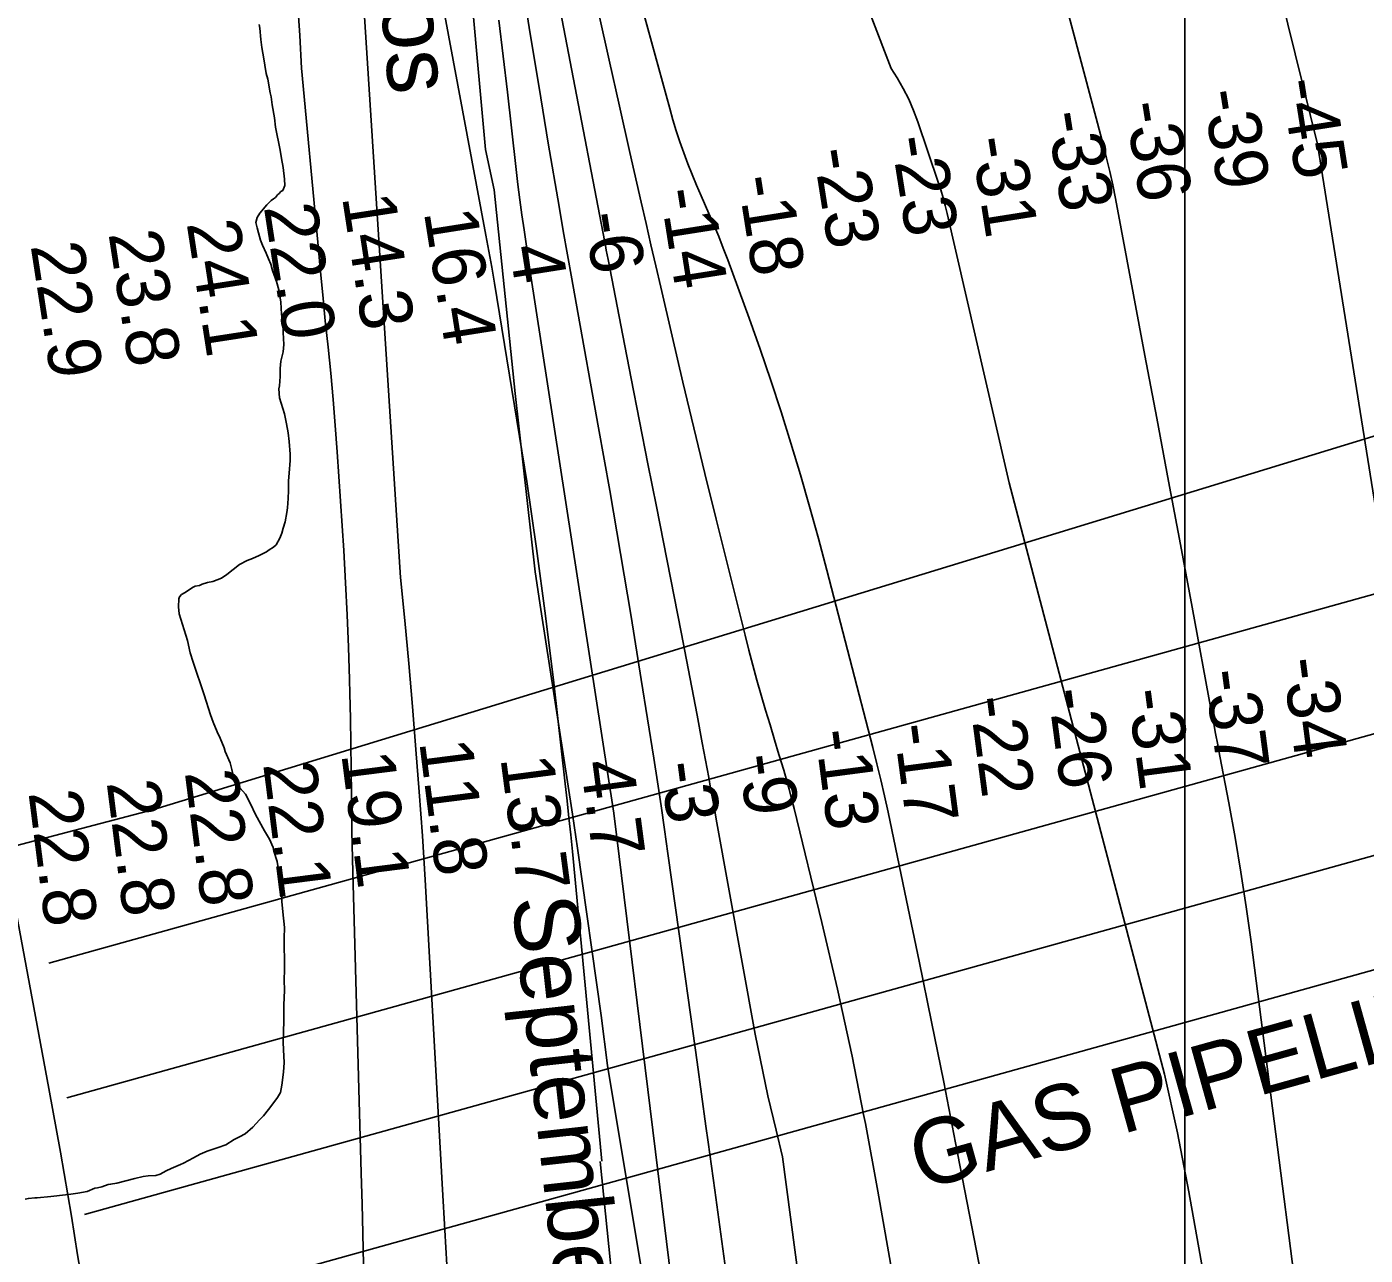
# Model space of a CAD drawing. Extents: x 3250478 to 3288318, y 788638 to 816472.
# Drawn here: x 3274126 to 3275824, y 803186 to 804744 of the extents above; entities that cross this region are included whole.
import ezdxf

# ---------------------------------------------------------------- set-up
doc = ezdxf.new("R2010")
doc.units = 0
for name, color, linetype in [('V-GRID-MAJR', 7, 'Continuous'), ('V-RIVR-EDGE', 7, 'Continuous'), ('V-RIVR-IDEN', 7, 'Continuous'), ('V-RIVR-RANG', 7, 'Continuous'), ('V-SITE-VEGE', 7, 'Continuous'), ('V-TOPO-DPTH', 7, 'Continuous'), ('V-TOPO-MAJR', 7, 'Continuous'), ('V-TOPO-MINR', 7, 'Continuous'), ('V-TOPO-WATR', 7, 'Continuous'), ('V-UTIL-IDEN', 7, 'Continuous'), ('V-UTIL-LINE', 7, 'Continuous')]:
    doc.layers.add(name, color=color, linetype=linetype)

msp = doc.modelspace()

# ---------------------------------------------------------------- linework, layer by layer
at = {"layer": 'V-GRID-MAJR'}
msp.add_spline([(3275593.9, 794016.6), (3275594.8, 800075.6), (3275595.7, 806137.8), (3275596.6, 812200), (3275596.6, 812203)], degree=3, dxfattribs=at)
at = {"layer": 'V-RIVR-EDGE'}
msp.add_lwpolyline([(3274682.3, 804868.4), (3274707.7, 804588.4), (3274718.9, 804537.5), (3274745.6, 804279.2), (3274770.7, 804052.7), (3274778, 804004.9), (3274818.2, 803745.3), (3274824.6, 803702.2), (3274854.5, 803489.6), (3274862.6, 803426.5), (3274906.7, 803162.1)], dxfattribs=at)
at = {"layer": 'V-SITE-VEGE'}
for points in [[(3274420.7, 804747.1), (3274421.3, 804742.5), (3274422.7, 804728.2), (3274424, 804718.1), (3274426.6, 804703.8), (3274427.9, 804695.5), (3274429.7, 804685.1), (3274431.6, 804677.7), (3274434.7, 804660.7), (3274436, 804655.3), (3274437.3, 804645.2), (3274440.2, 804628.9), (3274441.5, 804617.1), (3274447.2, 804587.9), (3274448.8, 804577), (3274451, 804565.8), (3274452.7, 804551.1), (3274453.4, 804543.1), (3274450.9, 804536.7), (3274448.3, 804535.2), (3274446, 804532.9), (3274444.1, 804531.1), (3274441.2, 804527.9), (3274439, 804525.9), (3274435.8, 804523.8), (3274430.5, 804518.2), (3274421.4, 804507.7), (3274418.1, 804502.2), (3274416.4, 804496.1), (3274418, 804489), (3274419.8, 804483), (3274422.3, 804473.5), (3274424.7, 804467.2), (3274429.7, 804457.2), (3274432.4, 804449.8), (3274435.4, 804442.9), (3274437.6, 804435.2), (3274442.7, 804421.2), (3274445.5, 804410.6), (3274448, 804394.8), (3274449.1, 804379.6), (3274450.5, 804367.2), (3274451.2, 804356.6), (3274452, 804341.3), (3274451.1, 804331.8), (3274448.1, 804320), (3274447.4, 804310.8), (3274447.2, 804300.7), (3274446.6, 804288.9), (3274445.8, 804285.1), (3274446.5, 804273.6), (3274452.6, 804253.3), (3274455.4, 804240.7), (3274457.3, 804228.9), (3274458.7, 804218.3), (3274459.8, 804202.2), (3274459.9, 804194.1)], [(3274459.9, 804194.1), (3274458.7, 804178), (3274457.8, 804168.2), (3274457.9, 804156.1), (3274457.5, 804145.8), (3274456.6, 804134), (3274455.8, 804128.2), (3274453.7, 804116.3), (3274451, 804108), (3274449.3, 804101.6), (3274446.9, 804095.5), (3274442.4, 804087.1), (3274439, 804083.9), (3274433.3, 804080.6), (3274429.9, 804078.3), (3274420.5, 804073.5), (3274412.2, 804069.6), (3274405.6, 804067.2), (3274395.9, 804061.9), (3274379.7, 804049.2), (3274372.9, 804044.5), (3274362, 804040.6), (3274355.1, 804039.1), (3274348.5, 804036.9), (3274344.8, 804035.4), (3274339.4, 804034.5), (3274336.8, 804033.3), (3274326, 804025.9), (3274322, 804023.8), (3274319.4, 804020.9), (3274318.6, 804018.3), (3274318.2, 804008.5), (3274319.2, 803999.6), (3274321.1, 803992.5), (3274329.6, 803965.8), (3274333.3, 803949.8), (3274336.9, 803938.1), (3274350.8, 803896.8), (3274358.7, 803871.1), (3274362.3, 803861.9), (3274367.4, 803849.6), (3274371.3, 803841.6), (3274376.1, 803829.3), (3274377.6, 803824.8), (3274383.9, 803810.2), (3274386, 803801.9), (3274387.9, 803792.1), (3274389.2, 803786.7), (3274390.9, 803783.6), (3274393.3, 803782.2), (3274403.5, 803770.5), (3274409.5, 803758.5), (3274416, 803744.8), (3274427.3, 803724), (3274433.8, 803713.5), (3274438.6, 803702.9), (3274439.2, 803698.3), (3274443.5, 803685.1), (3274446.4, 803666.5), (3274448.9, 803653.9), (3274449.5, 803634.6), (3274450.9, 803621.4), (3274452.6, 803601.3), (3274452.3, 803588), (3274452.5, 803575.4), (3274453, 803562.4), (3274452.9, 803546.6), (3274452.5, 803536.5), (3274452.8, 803520.1), (3274452.3, 803514.1), (3274451.9, 803501.7), (3274452, 803482.7), (3274451.2, 803455.9), (3274451.4, 803446.4), (3274452.2, 803430), (3274451.6, 803418), (3274449.6, 803401.5), (3274447.7, 803392), (3274444, 803385.9), (3274439.3, 803379.2), (3274432.5, 803370.7), (3274426.3, 803362.3), (3274421.2, 803357.3), (3274412.7, 803348.3), (3274403.1, 803339.8), (3274395.9, 803335.9), (3274388.8, 803332.3), (3274378.3, 803325.8), (3274368.8, 803322.5), (3274354.5, 803317.7), (3274345.7, 803313.8), (3274337.4, 803309), (3274324.6, 803302.5), (3274320.8, 803300.7), (3274309.1, 803295.6), (3274302.8, 803292.7), (3274294.9, 803288.5), (3274289.4, 803286.7), (3274279.6, 803286.2), (3274273.3, 803285.3), (3274263, 803283.1)], [(3274263, 803283.1), (3274240.1, 803277.2), (3274232.1, 803275.7), (3274229.2, 803275.3), (3274221.2, 803272.6), (3274215.4, 803271.1), (3274212.3, 803270.5), (3274202.3, 803266.6), (3274190.5, 803264.3), (3274181.6, 803263.1), (3274174.7, 803262.4), (3274156.1, 803260), (3274139.1, 803258.3), (3274135.9, 803258.3), (3274127.9, 803257.6), (3274123.9, 803256.6)]]:
    msp.add_lwpolyline(points, dxfattribs=at)
at = {"layer": 'V-TOPO-DPTH'}
for points in [[(3272896.9, 811666.8), (3273467.3, 810068.1), (3273725.4, 809243.6), (3273978.7, 808646.8), (3274258.5, 807822.2), (3274387.5, 807404.6), (3274650.5, 806336.2), (3274951.7, 805397.8), (3275222.6, 804691.4)], [(3275222.6, 804691.4), (3274951.7, 805397.8), (3274650.5, 806336.2), (3274387.5, 807404.6), (3274258.5, 807822.2), (3273978.7, 808646.8), (3273725.4, 809243.6), (3273467.3, 810068.1), (3272896.9, 811666.8)], [(3274653.4, 803268.8), (3274631.2, 803662), (3274629.5, 803689.9), (3274627.8, 803717.7), (3274625.8, 803745.6), (3274623.7, 803773.4), (3274619.5, 803827.1), (3274615.1, 803881.8), (3274610.4, 803936.4), (3274605.3, 803991), (3274600.1, 804045.6), (3274528.7, 805159.5)], [(3275076.7, 803344.3), (3275066.3, 803388), (3275050.1, 803466.3), (3275000.6, 803739), (3274998.3, 803752.2), (3274995.9, 803765.3), (3274993.5, 803778.4), (3274991.1, 803791.6), (3274983, 803835.6), (3274976.4, 803870.7), (3274969.8, 803905.9), (3274963.1, 803940.9), (3274956.2, 803976), (3274924.7, 804135.6), (3274914, 804189.8), (3274903.4, 804244), (3274892.8, 804298.2), (3274882.2, 804352.5), (3274863.5, 804448.9), (3274862.3, 804454.9), (3274861.2, 804460.9), (3274860, 804467), (3274858.9, 804473), (3274771.6, 804926.8)], [(3274771.6, 804926.8), (3274858.9, 804473), (3274860, 804467), (3274861.2, 804460.9), (3274862.3, 804454.9), (3274863.5, 804448.9), (3274882.2, 804352.5), (3274892.8, 804298.2), (3274903.4, 804244), (3274914, 804189.8), (3274924.7, 804135.6), (3274956.2, 803976), (3274963.1, 803940.9), (3274969.8, 803905.9), (3274976.4, 803870.7), (3274983, 803835.6), (3274991.1, 803791.6), (3274993.5, 803778.4), (3274995.9, 803765.3), (3274998.3, 803752.2), (3275000.6, 803739), (3275050.1, 803466.3), (3275066.3, 803388), (3275076.7, 803344.3)], [(3275423.4, 804851.4), (3275491.7, 804594.8), (3275496, 804577.8), (3275500.1, 804560.8), (3275503.8, 804543.6), (3275507.2, 804526.4), (3275544.7, 804327.4), (3275559.8, 804247.5), (3275574.8, 804167.6), (3275589.7, 804087.6), (3275604.6, 804007.7), (3275628.9, 803876.8), (3275631.6, 803862.3), (3275634.3, 803847.8), (3275637.1, 803833.2), (3275639.9, 803818.7), (3275651.1, 803759.8), (3275659.1, 803715.8), (3275666.6, 803671.7), (3275673.3, 803627.5), (3275679.4, 803583.1), (3275738.1, 803128.2)], [(3275423.4, 804851.4), (3275491.7, 804594.8), (3275496, 804577.8), (3275500.1, 804560.8), (3275503.8, 804543.6), (3275507.2, 804526.4), (3275544.7, 804327.4), (3275559.8, 804247.5), (3275574.8, 804167.6), (3275589.7, 804087.6), (3275604.6, 804007.7), (3275628.9, 803876.8), (3275631.6, 803862.3), (3275634.3, 803847.8), (3275637.1, 803833.2), (3275639.9, 803818.7), (3275651.1, 803759.8), (3275659.1, 803715.8), (3275666.6, 803671.7), (3275673.3, 803627.5), (3275679.4, 803583.1), (3275738.1, 803128.2)], [(3274890.6, 804827.2), (3274941.7, 804640.5), (3274945.7, 804626.4), (3274950, 804612.3), (3274954.6, 804598.3), (3274959.5, 804584.4), (3274964.6, 804570.6), (3274970, 804556.9), (3274975.6, 804543.3), (3274981.5, 804529.8), (3274991.3, 804507.6), (3274997.6, 804493), (3275003.8, 804478.3), (3275009.6, 804463.5), (3275015.2, 804448.6), (3275042.3, 804374.6), (3275056.3, 804335.2), (3275070, 804295.6), (3275083, 804255.8), (3275095.5, 804215.8), (3275107.5, 804175.7), (3275119.2, 804135.5), (3275130.3, 804095.1), (3275141.1, 804054.7), (3275199.5, 803829.7), (3275204.6, 803809.3), (3275209.6, 803788.8), (3275214.2, 803768.3), (3275218.7, 803747.7), (3275242.3, 803635.5), (3275258.3, 803558.7), (3275274, 803481.9), (3275289.4, 803405), (3275293.7, 803383)], [(3275293.7, 803383), (3275289.4, 803405), (3275274, 803481.9), (3275258.3, 803558.7), (3275242.3, 803635.5), (3275218.7, 803747.7), (3275214.2, 803768.3), (3275209.6, 803788.8), (3275204.6, 803809.3), (3275199.5, 803829.7), (3275141.1, 804054.7), (3275130.3, 804095.1), (3275119.2, 804135.5), (3275107.5, 804175.7), (3275095.5, 804215.8), (3275083, 804255.8), (3275070, 804295.6), (3275056.3, 804335.2), (3275042.3, 804374.6), (3275015.2, 804448.6), (3275009.6, 804463.5), (3275003.8, 804478.3), (3274997.6, 804493), (3274991.3, 804507.6), (3274981.5, 804529.8), (3274975.6, 804543.3), (3274970, 804556.9), (3274964.6, 804570.6), (3274959.5, 804584.4), (3274954.6, 804598.3), (3274950, 804612.3), (3274945.7, 804626.4), (3274941.7, 804640.5), (3274890.6, 804827.2)], [(3274923.6, 803317), (3274870.6, 803746.5), (3274764.2, 804436.4), (3274763.3, 804442.3), (3274762.4, 804448.1), (3274761.6, 804454), (3274760.7, 804459.9), (3274756.8, 804486.5), (3274754.1, 804505.6), (3274751.5, 804524.8), (3274749.1, 804544), (3274746.9, 804563.3), (3274740.9, 804615.9), (3274735.7, 804661.4), (3274730.3, 804707), (3274724.6, 804752.5)], [(3274724.6, 804752.5), (3274730.3, 804707), (3274735.7, 804661.4), (3274740.9, 804615.9), (3274746.9, 804563.3), (3274749.1, 804544), (3274751.5, 804524.8), (3274754.1, 804505.6), (3274756.8, 804486.5), (3274760.7, 804459.9), (3274761.6, 804454), (3274762.4, 804448.1), (3274763.3, 804442.3), (3274764.2, 804436.4), (3274870.6, 803746.5), (3274923.6, 803317)], [(3275222.6, 804691.4), (3275230.2, 804679.4), (3275238, 804666), (3275245.1, 804652.3), (3275251.2, 804638.1), (3275256.7, 804623.6), (3275282.4, 804547.2), (3275285.5, 804537.3), (3275288.5, 804527.4), (3275291.1, 804517.5), (3275293.6, 804507.4), (3275354, 804246.6), (3275370, 804176.7), (3275372.5, 804165.5), (3275565.2, 803431.4)], [(3275565.2, 803431.4), (3275372.5, 804165.5), (3275370, 804176.7), (3275354, 804246.6), (3275293.6, 804507.4), (3275291.1, 804517.5), (3275288.5, 804527.4), (3275285.5, 804537.3), (3275282.4, 804547.2), (3275256.7, 804623.6), (3275251.2, 804638.1), (3275245.1, 804652.3), (3275238, 804666), (3275230.2, 804679.4), (3275222.6, 804691.4)], [(3275565.2, 803431.4), (3275569.4, 803415.4), (3275586, 803341), (3275600.6, 803266.2), (3275628.2, 803109.6)], [(3275628.2, 803109.6), (3275600.6, 803266.2), (3275586, 803341), (3275569.4, 803415.4), (3275565.2, 803431.4)], [(3275293.7, 803383), (3275304.5, 803328.1), (3275360.3, 803040.9)], [(3275360.3, 803040.9), (3275304.5, 803328.1), (3275293.7, 803383)], [(3275217.9, 802306.1), (3275084.9, 803310.4), (3275076.7, 803344.3)], [(3275076.7, 803344.3), (3275084.9, 803310.4), (3275217.9, 802306.1)], [(3274954.7, 803065.1), (3274923.6, 803317)], [(3274923.6, 803317), (3274954.7, 803065.1)], [(3274658.6, 803173.6), (3274656.3, 803217.4), (3274653.4, 803268.8)]]:
    msp.add_lwpolyline(points, dxfattribs=at)
at = {"layer": 'V-TOPO-MAJR'}
msp.add_lwpolyline([(3275678.6, 804939.7), (3275763.5, 804595.3), (3275875.4, 803895.7)], dxfattribs=at)
at = {"layer": 'V-TOPO-MINR'}
for points in [[(3275222.6, 804691.4), (3274951.7, 805397.8), (3274650.5, 806336.2), (3274387.5, 807404.6), (3274258.5, 807822.2), (3273978.7, 808646.8), (3273725.4, 809243.6), (3273467.3, 810068.1), (3272896.9, 811666.8)], [(3274400.7, 805790.5), (3274472.1, 804733.3), (3274474.5, 804691.7), (3274494.9, 804470.9), (3274498, 804437.7), (3274501.3, 804404.4), (3274504.6, 804371.2), (3274508.1, 804338), (3274511.4, 804304.8), (3274514.4, 804271.5), (3274517.1, 804238.2), (3274519.5, 804204.9), (3274527.9, 804079.7), (3274530.3, 804038.9), (3274532.4, 803998), (3274534, 803957.1), (3274535.3, 803916.2), (3274535.7, 803898.5), (3274536.4, 803866.5), (3274537, 803834.4), (3274537.5, 803802.3), (3274537.9, 803770.3), (3274538.2, 803740.6), (3274538.4, 803723.4), (3274538.7, 803706.2), (3274539.1, 803688.9), (3274539.5, 803671.7), (3274550.2, 803289.7), (3274551.2, 803250.6)], [(3274528.7, 805159.5), (3274600.1, 804045.6), (3274605.3, 803991), (3274610.4, 803936.4), (3274615.1, 803881.8), (3274619.5, 803827.1), (3274623.7, 803773.4), (3274625.8, 803745.6), (3274627.8, 803717.7), (3274629.5, 803689.9), (3274631.2, 803662), (3274653.4, 803268.8)], [(3273844.9, 805038), (3273953.9, 804436.8), (3273957.4, 804417.7), (3273960.9, 804398.5), (3273964.3, 804379.4), (3273967.7, 804360.3), (3273971.2, 804341.1), (3273974.6, 804322), (3273978.1, 804302.9), (3273981.5, 804283.7), (3273995.1, 804208.2), (3274005.5, 804151.3), (3274016.2, 804094.5), (3274027.3, 804037.8), (3274038.7, 803981.1), (3274100.6, 803679.6), (3274103.6, 803664.9), (3274106.5, 803650.2), (3274109.3, 803635.5), (3274112.1, 803620.7), (3274153.9, 803397.1), (3274168.5, 803316.2), (3274182.4, 803235.3), (3274190.3, 803186.2)], [(3274771.6, 804926.8), (3274858.9, 804473), (3274860, 804467), (3274861.2, 804460.9), (3274862.3, 804454.9), (3274863.5, 804448.9), (3274882.2, 804352.5), (3274892.8, 804298.2), (3274903.4, 804244), (3274914, 804189.8), (3274924.7, 804135.6), (3274956.2, 803976), (3274963.1, 803940.9), (3274969.8, 803905.9), (3274976.4, 803870.7), (3274983, 803835.6), (3274991.1, 803791.6), (3274993.5, 803778.4), (3274995.9, 803765.3), (3274998.3, 803752.2), (3275000.6, 803739), (3275050.1, 803466.3), (3275066.3, 803388), (3275076.7, 803344.3)], [(3275423.4, 804851.4), (3275491.7, 804594.8), (3275496, 804577.8), (3275500.1, 804560.8), (3275503.8, 804543.6), (3275507.2, 804526.4), (3275544.7, 804327.4), (3275559.8, 804247.5), (3275574.8, 804167.6), (3275589.7, 804087.6), (3275604.6, 804007.7), (3275628.9, 803876.8), (3275631.6, 803862.3), (3275634.3, 803847.8), (3275637.1, 803833.2), (3275639.9, 803818.7), (3275651.1, 803759.8), (3275659.1, 803715.8), (3275666.6, 803671.7), (3275673.3, 803627.5), (3275679.4, 803583.1), (3275738.1, 803128.2)], [(3274643.3, 804829.4), (3274708.5, 804479.7), (3274712.2, 804459.5), (3274715.8, 804439.3), (3274719.3, 804419.1), (3274760.3, 804167.5), (3274772.8, 804082.4), (3274784.1, 803997.1), (3274794.5, 803911.7), (3274809.1, 803783.6), (3274811.5, 803762.1), (3274813.8, 803740.7), (3274816, 803719.2), (3274818.1, 803697.7), (3274855.4, 803304.8)], [(3274890.6, 804827.2), (3274941.7, 804640.5), (3274945.7, 804626.4), (3274950, 804612.3), (3274954.6, 804598.3), (3274959.5, 804584.4), (3274964.6, 804570.6), (3274970, 804556.9), (3274975.6, 804543.3), (3274981.5, 804529.8), (3274991.3, 804507.6), (3274997.6, 804493), (3275003.8, 804478.3), (3275009.6, 804463.5), (3275015.2, 804448.6), (3275042.3, 804374.6), (3275056.3, 804335.2), (3275070, 804295.6), (3275083, 804255.8), (3275095.5, 804215.8), (3275107.5, 804175.7), (3275119.2, 804135.5), (3275130.3, 804095.1), (3275141.1, 804054.7), (3275199.5, 803829.7), (3275204.6, 803809.3), (3275209.6, 803788.8), (3275214.2, 803768.3), (3275218.7, 803747.7), (3275242.3, 803635.5), (3275258.3, 803558.7), (3275274, 803481.9), (3275289.4, 803405), (3275293.7, 803383)], [(3274753.1, 804809), (3274764.2, 804738.1), (3274775.8, 804667.3), (3274787.6, 804596.5), (3274801.3, 804516.1), (3274806.6, 804485.5), (3274811.9, 804455), (3274817.3, 804424.4), (3274822.8, 804393.8), (3274851.4, 804235.6), (3274865.6, 804155.8), (3274879.4, 804075.9), (3274892.6, 803996), (3274905.5, 803916), (3274921.3, 803816.2), (3274926, 803786.1), (3274930.6, 803755.9), (3274935, 803725.7), (3274939.3, 803695.5), (3274953.7, 803593.3), (3274965, 803512), (3274976.4, 803430.7), (3274987.6, 803349.4), (3274990.4, 803328.9)], [(3274851.9, 804760.7), (3274864.7, 804702.1), (3274877.8, 804643.5), (3274891.1, 804584.9), (3274905.5, 804521.7), (3274911.7, 804494.8), (3274917.9, 804467.8), (3274924.1, 804440.9), (3274930.3, 804414), (3274944.7, 804351.6), (3274958.3, 804293.5), (3274972.1, 804235.4), (3274986.2, 804177.5), (3275000.5, 804119.6), (3275037.2, 803972.2), (3275042.1, 803953.2), (3275047.1, 803934.2), (3275052.4, 803915.2), (3275057.9, 803896.3), (3275063.4, 803877.4), (3275069, 803858.6), (3275074.7, 803839.7), (3275080.3, 803820.9), (3275086.3, 803800.9), (3275089.9, 803788.9), (3275093.3, 803776.8), (3275096.4, 803764.7), (3275099.5, 803752.5), (3275134.7, 803607.8), (3275154.4, 803523), (3275173, 803438), (3275187.6, 803364.1)], [(3275222.6, 804691.4), (3275230.2, 804679.4), (3275238, 804666), (3275245.1, 804652.3), (3275251.2, 804638.1), (3275256.7, 804623.6), (3275282.4, 804547.2), (3275285.5, 804537.3), (3275288.5, 804527.4), (3275291.1, 804517.5), (3275293.6, 804507.4), (3275354, 804246.6), (3275370, 804176.7), (3275372.5, 804165.5), (3275565.2, 803431.4)], [(3275565.2, 803431.4), (3275569.4, 803415.4), (3275586, 803341), (3275600.6, 803266.2), (3275628.2, 803109.6)], [(3275293.7, 803383), (3275304.5, 803328.1), (3275360.3, 803040.9)], [(3275187.6, 803364.1), (3275189.9, 803352.7), (3275205.7, 803267.1), (3275239.4, 803074.3)], [(3275076.7, 803344.3), (3275084.9, 803310.4), (3275217.9, 802306.1)], [(3274990.4, 803328.9), (3274998.8, 803268.1), (3275029.5, 803044.7)], [(3274853.4, 803304.5), (3274886.3, 802980.8)], [(3274653.4, 803268.8), (3274656.3, 803217.4), (3274658.6, 803173.6)], [(3274551.2, 803250.6), (3274551.7, 803232), (3274553.1, 803174.3)], [(3274190.3, 803186.2), (3274195.5, 803154.2)]]:
    msp.add_lwpolyline(points, dxfattribs=at)
at = {"layer": 'V-TOPO-WATR'}
for points in [[(3274724.6, 804752.5), (3274730.3, 804707), (3274735.7, 804661.4), (3274740.9, 804615.9), (3274746.9, 804563.3), (3274749.1, 804544), (3274751.5, 804524.8), (3274754.1, 804505.6), (3274756.8, 804486.5), (3274760.7, 804459.9), (3274761.6, 804454), (3274762.4, 804448.1), (3274763.3, 804442.3), (3274764.2, 804436.4), (3274870.6, 803746.5), (3274923.6, 803317)], [(3274923.6, 803317), (3274954.7, 803065.1)]]:
    msp.add_lwpolyline(points, dxfattribs=at)
at = {"layer": 'V-UTIL-LINE'}
for p, q in [((3277264.8, 804422.4), (3274153.6, 803556.3)), ((3277287.6, 804251.5), (3274176.4, 803385.4)), ((3277310.4, 804103.3), (3274199.2, 803237.2)), ((3277299, 803955.2), (3274187.8, 803089.1))]:
    msp.add_line(p, q, dxfattribs=at)
for points in [[(3274287.1, 803751.1), (3276865.1, 804540.1), (3277602, 804543.7)], [(3271479.8, 798386.9), (3272915.8, 803173.6), (3273649.7, 803514.8), (3273883.9, 803645.4), (3274287.1, 803751.1)]]:
    msp.add_lwpolyline(points, dxfattribs=at)

# ---------------------------------------------------------------- texts
at = {"layer": 'V-RIVR-IDEN'}
for s, rotation, p in [('Photos', 275.1811, (3274554.5, 805000.8)), ('September', 276.3192, (3274741.2, 803638.4))]:
    msp.add_text(s, height=83, rotation=rotation, dxfattribs=at).set_placement(p)
at = {"layer": 'V-RIVR-RANG'}
for s, rotation, p in [('-45', 278.9819, (3275716.9, 804675.6)), ('-36', 278.9819, (3275519, 804646.7)), ('-39', 278.9819, (3275617.8, 804661.9)), ('-33', 278.9819, (3275419.7, 804634.4)), ('-23', 278.9819, (3275222.2, 804602.9)), ('-31', 278.9819, (3275323.6, 804602)), ('-23', 278.9819, (3275123.4, 804587.5)), ('-18', 278.9819, (3275027.6, 804552.7)), ('14.3', 278.7583, (3274525.7, 804528.5)), ('-14', 278.9819, (3274929, 804536.5)), ('22.0', 278.7583, (3274426.5, 804515.9)), ('24.1', 278.7583, (3274328.5, 804495.2)), ('16.4', 278.9819, (3274629.5, 804509.4)), ('-6', 278.9819, (3274832.5, 804506.2)), ('23.8', 278.7583, (3274229.3, 804482.1)), ('22.9', 278.7583, (3274130.5, 804466.9)), ('4', 278.9819, (3274737.9, 804464.4)), ('-34', 277.4933, (3275718.9, 803941.4)), ('-37', 277.4933, (3275620, 803926.5)), ('-26', 277.4933, (3275421.4, 803902.6)), ('-31', 277.4933, (3275522.3, 803902.1)), ('-22', 277.4933, (3275321.9, 803892.4)), ('-13', 277.4933, (3275125.7, 803850.5)), ('-17', 277.4933, (3275225.6, 803857.8)), ('11.8', 277.2383, (3274623.7, 803837)), ('19.1', 277.2383, (3274524.8, 803821.8)), ('13.7', 277.4933, (3274726.7, 803816.6)), ('-9', 277.4933, (3275029, 803819.1)), ('22.8', 277.2383, (3274326.2, 803798.4)), ('22.1', 277.2383, (3274425.6, 803808.9)), ('4.7', 277.4933, (3274828.3, 803810.7)), ('-3', 277.4933, (3274929.3, 803809.6)), ('22.8', 277.2383, (3274227, 803785.6)), ('22.8', 277.2383, (3274127.8, 803772.7))]:
    msp.add_text(s, height=67, rotation=rotation, dxfattribs=at).set_placement(p)
at = {"layer": 'V-UTIL-IDEN'}
msp.add_text('GAS PIPELINES', height=83, rotation=15.5896, dxfattribs=at).set_placement((3275260.1, 803267.8))

doc.saveas('drawing.dxf')
